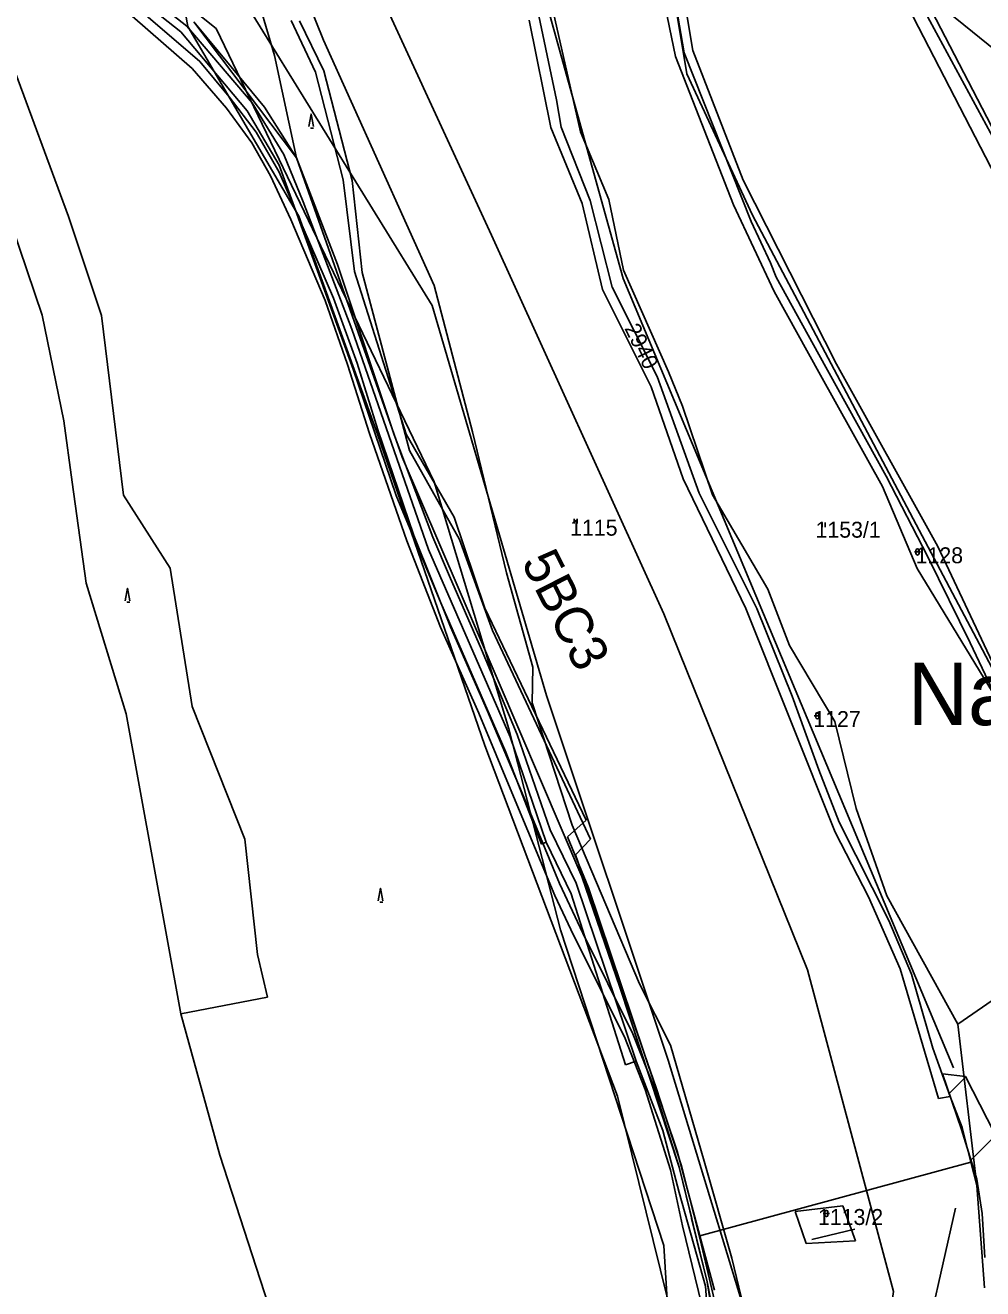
# Model space of a CAD drawing. Extents: x -564810 to -550519, y -1045831 to -1034011.
# Drawn here: x -554954.1 to -554647.7, y -1038611.7 to -1038207.3 of the extents above; entities that cross this region are included whole.
import ezdxf

# ---------------------------------------------------------------- set-up
doc = ezdxf.new("R2010")
doc.units = 0
for name, color, linetype in [('Biokoridory', 7, 'Continuous'), ('Interakční prvky', 7, 'Continuous'), ('KN stav', 7, 'Continuous'), ('Lesní porost', 7, 'Continuous'), ('Obvod KPU', 7, 'Continuous'), ('Parcelní čísla', 7, 'Continuous'), ('Polní cesty stavající', 7, 'Continuous'), ('STG', 7, 'Continuous'), ('Vrstva 4', 7, 'Continuous'), ('zamokř ploch', 7, 'Continuous')]:
    doc.layers.add(name, color=color, linetype=linetype)

msp = doc.modelspace()

# ---------------------------------------------------------------- linework, layer by layer
at = {"layer": 'Biokoridory'}
for points in [[(-554796.72, -1038757.4), (-554746.33, -1038713.88), (-554739.46, -1038652.04), (-554764.65, -1038550.12), (-554807.02, -1038437.89), (-554841.38, -1038338.25), (-554866.57, -1038268.39), (-554902.08, -1038207.7), (-554928.42, -1038061.11), (-554895.2, -1037891.62), (-554875.74, -1037819.47)], [(-554858.31, -1037832.03), (-554882.36, -1037939.68), (-554899.54, -1038039.32), (-554913.28, -1038102.3), (-554881.21, -1038204.23), (-554823.95, -1038296.99), (-554787.31, -1038421.82), (-554748.37, -1038538.63), (-554716.3, -1038643.99), (-554719.74, -1038719.58), (-554786.16, -1038781.42)]]:
    msp.add_lwpolyline(points, dxfattribs=at)
at = {"layer": 'Interakční prvky'}
for p, q in [((-554679.45, -1038687.64), (-554656.48, -1038585.91)), ((-554702.41, -1038595.97), (-554688.63, -1038592.69))]:
    msp.add_line(p, q, dxfattribs=at)
for points in [[(-554657.14, -1038541.03), (-554762.76, -1038288.34), (-554794.91, -1038172.98), (-554812.62, -1038100.79)], [(-554523.39, -1038670.84), (-554547.66, -1038611.11), (-554558.81, -1038577.64), (-554608.02, -1038482.47), (-554721.41, -1038268.15), (-554742.4, -1038222.87), (-554752.9, -1038159.86), (-554757.49, -1038101.44)], [(-554679.49, -1038104.09), (-554672.93, -1038185.48), (-554624.38, -1038279.33), (-554562.06, -1038368.6), (-554474.24, -1038597.89)]]:
    msp.add_lwpolyline(points, dxfattribs=at)
at = {"layer": 'KN stav'}
for p, q in [((-554749.46, -1038161.29), (-554740.49, -1038215.36)), ((-554743.3, -1038216.14), (-554752.17, -1038164.94)), ((-554687.04, -1038171.44), (-554629.46, -1038283.33)), ((-554752.33, -1038187.07), (-554746, -1038217.31)), ((-554672.97, -1038190.5), (-554641.09, -1038249.46)), ((-554792.02, -1038193.59), (-554784.16, -1038231.17)), ((-554786.46, -1038197.07), (-554776.49, -1038241.49)), ((-554861.26, -1038222.29), (-554869.04, -1038205.8)), ((-554792.88, -1038205.7), (-554785.93, -1038240.06)), ((-554721.87, -1038270.09), (-554743.3, -1038216.14)), ((-554740.49, -1038215.36), (-554724.44, -1038256.96)), ((-554746, -1038217.31), (-554727.49, -1038264.8)), ((-554852.38, -1038256.8), (-554861.26, -1038222.29)), ((-554784.16, -1038231.17), (-554782.68, -1038239.91)), ((-554785.93, -1038240.06), (-554775.86, -1038264.41)), ((-554782.68, -1038239.91), (-554773.34, -1038263.45)), ((-554776.49, -1038241.49), (-554767.39, -1038263.06)), ((-554848.79, -1038286.15), (-554852.38, -1038256.8)), ((-554724.44, -1038256.96), (-554694.5, -1038315.82)), ((-554775.86, -1038264.41), (-554769.43, -1038291.93)), ((-554773.34, -1038263.45), (-554766.27, -1038291.14)), ((-554767.39, -1038263.06), (-554762.68, -1038285.67)), ((-554727.49, -1038264.8), (-554714.48, -1038292.5)), ((-554715.61, -1038283.38), (-554721.87, -1038270.09)), ((-554713.82, -1038287.99), (-554715.61, -1038283.38)), ((-554832.24, -1038338.2), (-554848.79, -1038286.15)), ((-554762.68, -1038285.67), (-554748.32, -1038318.31)), ((-554700.23, -1038312.7), (-554713.82, -1038287.99)), ((-554769.43, -1038291.93), (-554753.88, -1038323.1)), ((-554766.27, -1038291.14), (-554751.91, -1038319.71)), ((-554714.48, -1038292.5), (-554699.67, -1038319.3)), ((-554678.68, -1038351.65), (-554700.23, -1038312.7)), ((-554694.5, -1038315.82), (-554662.07, -1038374.18)), ((-554751.91, -1038319.71), (-554738.49, -1038357.07)), ((-554748.32, -1038318.31), (-554743.85, -1038329.27)), ((-554699.67, -1038319.3), (-554679.82, -1038354.99)), ((-554753.88, -1038323.1), (-554743.61, -1038352.55)), ((-554743.85, -1038329.27), (-554734.19, -1038357.65)), ((-554816.91, -1038364.79), (-554832.24, -1038338.2)), ((-554743.61, -1038352.55), (-554723.52, -1038394.03)), ((-554665.34, -1038377.5), (-554678.68, -1038351.65)), ((-554738.49, -1038357.07), (-554720.05, -1038394.03)), ((-554734.19, -1038357.65), (-554716.53, -1038387.78)), ((-554679.82, -1038354.99), (-554668.71, -1038381.23)), ((-554807.1, -1038393.88), (-554816.91, -1038364.79)), ((-554662.07, -1038374.18), (-554633.79, -1038434.36)), ((-554651.76, -1038405.03), (-554665.34, -1038377.5)), ((-554668.71, -1038381.23), (-554643.09, -1038423.2)), ((-554716.53, -1038387.78), (-554709.55, -1038405.89)), ((-554774.64, -1038461.74), (-554807.1, -1038393.88)), ((-554723.52, -1038394.03), (-554694.99, -1038465.61)), ((-554720.05, -1038394.03), (-554708.75, -1038422.06)), ((-554709.55, -1038405.89), (-554695.02, -1038430.23)), ((-554643.09, -1038423.2), (-554651.76, -1038405.03)), ((-554708.75, -1038422.06), (-554700.19, -1038445.62)), ((-554695.02, -1038430.23), (-554688.2, -1038458)), ((-554700.19, -1038445.62), (-554693.68, -1038462.39)), ((-554688.2, -1038458), (-554678.47, -1038486.02)), ((-554780.6, -1038467.06), (-554774.64, -1038461.74)), ((-554693.68, -1038462.39), (-554677.75, -1038493.87)), ((-554773.88, -1038483.4), (-554780.6, -1038467.06)), ((-554694.99, -1038465.61), (-554684.28, -1038486.35)), ((-554745.5, -1038567.75), (-554773.88, -1038483.4)), ((-554684.28, -1038486.35), (-554674.13, -1038509.35)), ((-554678.47, -1038486.02), (-554655.73, -1038527.09)), ((-554677.75, -1038493.87), (-554670.53, -1038511.04)), ((-554674.13, -1038509.35), (-554661.89, -1038550.81)), ((-554670.53, -1038511.04), (-554663.69, -1038534.7)), ((-554637.03, -1038514.14), (-554655.73, -1038527.09)), ((-554655.73, -1038527.09), (-554637.03, -1038514.14)), ((-554655.73, -1038527.09), (-554649.66, -1038578.75)), ((-554649.66, -1038578.75), (-554655.73, -1038527.09)), ((-554663.69, -1038534.7), (-554658.2, -1038550.18)), ((-554661.89, -1038550.81), (-554658.2, -1038550.18)), ((-554658.2, -1038550.18), (-554654.35, -1038560.13)), ((-554654.35, -1038560.13), (-554651.55, -1038571.25)), ((-554738.22, -1038594.82), (-554745.5, -1038567.75)), ((-554651.55, -1038571.25), (-554738.22, -1038594.82)), ((-554738.22, -1038594.82), (-554651.55, -1038571.25)), ((-554649.66, -1038578.75), (-554651.55, -1038571.25)), ((-554651.55, -1038571.25), (-554649.66, -1038578.75)), ((-554649.66, -1038578.75), (-554647.18, -1038611.42)), ((-554647.18, -1038611.42), (-554649.66, -1038578.75)), ((-554692.46, -1038585.24), (-554707.79, -1038587.03)), ((-554707.79, -1038587.03), (-554692.46, -1038585.24)), ((-554707.79, -1038587.03), (-554704.24, -1038597.29)), ((-554704.24, -1038597.29), (-554707.79, -1038587.03)), ((-554688.42, -1038596.37), (-554692.46, -1038585.24)), ((-554692.46, -1038585.24), (-554688.42, -1038596.37)), ((-554733.56, -1038612.18), (-554738.22, -1038594.82)), ((-554738.22, -1038594.82), (-554733.56, -1038612.18)), ((-554704.24, -1038597.29), (-554688.42, -1038596.37)), ((-554688.42, -1038596.37), (-554704.24, -1038597.29))]:
    msp.add_line(p, q, dxfattribs=at)
at = {"layer": 'Lesní porost'}
for p, q in [((-554653.3, -1038543.81), (-554660.65, -1038542.94)), ((-554660.65, -1038542.94), (-554654.48, -1038560.79)), ((-554658.48, -1038549.23), (-554653.22, -1038543.97)), ((-554639.38, -1038570.95), (-554653.3, -1038543.81)), ((-554654.48, -1038560.79), (-554649.59, -1038576.66)), ((-554651.48, -1038570.52), (-554643.63, -1038562.66)), ((-554649.59, -1038576.66), (-554647.95, -1038587.62)), ((-554647.95, -1038587.62), (-554647.11, -1038601.77))]:
    msp.add_line(p, q, dxfattribs=at)
for points in [[(-554724.28, -1038617.45), (-554728.07, -1038601.95), (-554736.92, -1038570.86), (-554747.64, -1038533.78), (-554757.57, -1038514.17), (-554779.15, -1038463.34), (-554791.87, -1038424.2), (-554791.66, -1038412.81), (-554800.15, -1038382.55), (-554810.99, -1038337.45), (-554823.31, -1038290.63), (-554858.67, -1038212.11), (-554871.64, -1038179.96)], [(-554900.22, -1038206.27), (-554867.3, -1038249.76), (-554833.46, -1038345.53), (-554809.44, -1038401.71), (-554776.07, -1038479.76), (-554763.84, -1038515.26), (-554744.82, -1038572.79), (-554735.96, -1038609.49), (-554731.9, -1038634.72)]]:
    msp.add_lwpolyline(points, dxfattribs=at)
at = {"layer": 'Obvod KPU'}
for p, q in [((-554866.41, -1038205.96), (-554858.53, -1038221.89)), ((-554858.53, -1038221.89), (-554849.48, -1038257)), ((-554849.48, -1038257), (-554846.29, -1038286.5)), ((-554846.29, -1038286.5), (-554831.19, -1038343.44)), ((-554831.19, -1038343.44), (-554815.2, -1038371.92)), ((-554815.2, -1038371.92), (-554804.64, -1038401.1)), ((-554804.64, -1038401.1), (-554773.27, -1038467.87)), ((-554773.27, -1038467.87), (-554778.07, -1038472.84)), ((-554778.07, -1038472.84), (-554752.23, -1038547.43)), ((-554752.23, -1038547.43), (-554744.15, -1038572.36)), ((-554744.15, -1038572.36), (-554738.13, -1038595.93)), ((-554738.13, -1038595.93), (-554732.09, -1038621.71))]:
    msp.add_line(p, q, dxfattribs=at)
at = {"layer": 'Polní cesty stavající'}
for p, q in [((-554843.92, -1038338.03), (-554832, -1038372.4)), ((-554832, -1038372.4), (-554821.26, -1038399.98)), ((-554821.26, -1038399.98), (-554809.02, -1038427.54)), ((-554806.23, -1038426.85), (-554818.04, -1038399.88)), ((-554809.02, -1038427.54), (-554797.84, -1038454.17)), ((-554795.12, -1038453.07), (-554806.23, -1038426.85)), ((-554797.84, -1038454.17), (-554784.69, -1038485.91)), ((-554783.13, -1038482.03), (-554795.12, -1038453.07)), ((-554775.74, -1038497.91), (-554783.13, -1038482.03)), ((-554784.69, -1038485.91), (-554778.71, -1038498.56)), ((-554778.71, -1038498.56), (-554762.41, -1038531.11)), ((-554759.75, -1038530.19), (-554775.74, -1038497.91)), ((-554762.41, -1038531.11), (-554755.79, -1038548.01)), ((-554752.73, -1038547.67), (-554759.75, -1038530.19)), ((-554755.79, -1038548.01), (-554747.61, -1038573.67)), ((-554744.82, -1038572.79), (-554752.73, -1038547.67)), ((-554747.61, -1038573.67), (-554743.77, -1038591.56)), ((-554740.85, -1038589.24), (-554744.82, -1038572.79)), ((-554743.77, -1038591.56), (-554736.22, -1038622.89)), ((-554739.25, -1038596.2), (-554740.89, -1038589.22)), ((-554740.89, -1038589.22), (-554740.85, -1038589.24)), ((-554739.18, -1038596.17), (-554739.25, -1038596.2)), ((-554735.96, -1038609.49), (-554739.18, -1038596.17)), ((-554733.27, -1038623.03), (-554735.96, -1038609.49))]:
    msp.add_line(p, q, dxfattribs=at)
msp.add_lwpolyline([(-554818.04, -1038399.88), (-554829.76, -1038370.6), (-554841.25, -1038336.85), (-554847.94, -1038315.53), (-554855.52, -1038294.64), (-554872.82, -1038254.39), (-554880.18, -1038241.54), (-554888.88, -1038230.2), (-554898.29, -1038218.97), (-554917.75, -1038202.17), (-554931.19, -1038192.27), (-554941.76, -1038185.7), (-554943.04, -1038188.63), (-554933.83, -1038193.94), (-554919.91, -1038204.41), (-554900.74, -1038221.16), (-554889.72, -1038233.87), (-554881.59, -1038244.91), (-554875.61, -1038255.55), (-554869.1, -1038269.55), (-554858.16, -1038295.46), (-554850.98, -1038315.89), (-554843.92, -1038338.03)], dxfattribs=at)
at = {"layer": 'STG'}
for points in [[(-554916.94, -1038087.05), (-554847.13, -1038116.45), (-554801.21, -1038136.66), (-554736.91, -1038166.07), (-554672.61, -1038191.79), (-554613.82, -1038239.57), (-554562.38, -1038302.05), (-554505.43, -1038403.11), (-554487.06, -1038482.13), (-554488.9, -1038513.37), (-554521.97, -1038597.9), (-554562.38, -1038706.32), (-554606.47, -1038779.82), (-554654.24, -1038912.13)], [(-554700.17, -1038702.64), (-554685.47, -1038678.75), (-554676.28, -1038612.6), (-554703.84, -1038509.69), (-554749.77, -1038395.76), (-554804.88, -1038274.48), (-554848.97, -1038178.93), (-554907.76, -1038103.59)], [(-555080.45, -1038134.83), (-554999.61, -1038145.85), (-554938.99, -1038171.58), (-554893.06, -1038208.33), (-554823.25, -1038353.5), (-554799.37, -1038432.52), (-554782.84, -1038496.83), (-554749.77, -1038597.9), (-554747.93, -1038627.3), (-554740.58, -1038686.1), (-554781, -1038750.42), (-554830.6, -1038792.68), (-554823.25, -1038840.46), (-554922.46, -1038921.32)]]:
    msp.add_lwpolyline(points, dxfattribs=at)
at = {"layer": 'Vrstva 4'}
for p, q in [((-554884.42, -1038182.53), (-554874.38, -1038217.04)), ((-554904.34, -1038209.46), (-554922.25, -1038195.17)), ((-554902.44, -1038207.67), (-554921.27, -1038192.68)), ((-554881.5, -1038232.17), (-554902.44, -1038207.67)), ((-554888.26, -1038220.68), (-554900.22, -1038206.27)), ((-554883.06, -1038234.68), (-554904.34, -1038209.46)), ((-554958.94, -1038218.02), (-554940.25, -1038268.51)), ((-554874.38, -1038217.04), (-554867.3, -1038249.76)), ((-554877.6, -1038233.54), (-554888.26, -1038220.68)), ((-554871.33, -1038248.74), (-554881.5, -1038232.17)), ((-554872.83, -1038252.15), (-554883.06, -1038234.68)), ((-554867.3, -1038249.76), (-554877.6, -1038233.54)), ((-554948.7, -1038300.17), (-554967.81, -1038243.8)), ((-554865.23, -1038263.87), (-554871.33, -1038248.74)), ((-554849.23, -1038317.42), (-554872.83, -1038252.15)), ((-554867.3, -1038249.76), (-554854.22, -1038283.94)), ((-554849.59, -1038304.64), (-554865.23, -1038263.87)), ((-554940.25, -1038268.51), (-554929.73, -1038300.27)), ((-554854.22, -1038283.94), (-554836.07, -1038338.47)), ((-554941.79, -1038333.99), (-554948.7, -1038300.17)), ((-554929.73, -1038300.27), (-554922.71, -1038357.78)), ((-554825.1, -1038375.17), (-554849.59, -1038304.64)), ((-554835.39, -1038357.8), (-554849.23, -1038317.42)), ((-554939.08, -1038353.6), (-554941.79, -1038333.99)), ((-554836.07, -1038338.47), (-554823.74, -1038371.18)), ((-554934.67, -1038385.86), (-554939.08, -1038353.6)), ((-554922.71, -1038357.78), (-554907.74, -1038381.06)), ((-554821.16, -1038392.23), (-554835.39, -1038357.8)), ((-554823.74, -1038371.18), (-554818.4, -1038383.67)), ((-554798.93, -1038435.06), (-554825.1, -1038375.17)), ((-554907.74, -1038381.06), (-554900.73, -1038425.43)), ((-554921.81, -1038427.68), (-554934.67, -1038385.86)), ((-554818.4, -1038383.67), (-554808.08, -1038407.17)), ((-554800.32, -1038440), (-554821.16, -1038392.23)), ((-554808.08, -1038407.17), (-554796.71, -1038434.32)), ((-554900.73, -1038425.43), (-554883.9, -1038467.86)), ((-554904.28, -1038523.77), (-554921.81, -1038427.68)), ((-554796.71, -1038434.32), (-554786.2, -1038464.81)), ((-554787.42, -1038468.84), (-554798.93, -1038435.06)), ((-554788.93, -1038469.46), (-554800.32, -1038440)), ((-554786.2, -1038464.81), (-554777.81, -1038481.96)), ((-554883.9, -1038467.86), (-554879.76, -1038504.74)), ((-554787.42, -1038468.84), (-554788.93, -1038469.46)), ((-554779.43, -1038485.31), (-554787.42, -1038468.84)), ((-554777.81, -1038481.96), (-554758.6, -1038538.92)), ((-554762.04, -1038540.07), (-554779.43, -1038485.31)), ((-554879.76, -1038504.74), (-554876.56, -1038518.44)), ((-554876.56, -1038518.44), (-554904.28, -1038523.77)), ((-554891.84, -1038568.95), (-554904.28, -1038523.77)), ((-554758.6, -1038538.92), (-554762.04, -1038540.07)), ((-554758.6, -1038538.92), (-554750.1, -1038561.07)), ((-554750.1, -1038561.07), (-554744.84, -1038580.98)), ((-554874.91, -1038621.31), (-554891.84, -1038568.95)), ((-554744.84, -1038580.98), (-554736.43, -1038610.94)), ((-554736.43, -1038610.94), (-554733.63, -1038651.84))]:
    msp.add_line(p, q, dxfattribs=at)
at = {"layer": 'zamokř ploch'}
for p, q in [((-554778.51, -1038365.26), (-554778.51, -1038366.76)), ((-554777.51, -1038365.26), (-554777.51, -1038366.76)), ((-554699.15, -1038366.45), (-554699.15, -1038367.95)), ((-554698.15, -1038366.45), (-554698.15, -1038367.95)), ((-554669.6, -1038375.91), (-554667.6, -1038375.91)), ((-554669.1, -1038376.41), (-554669.1, -1038375.41)), ((-554668.1, -1038375.41), (-554668.1, -1038376.41)), ((-554701.63, -1038428.32), (-554699.63, -1038428.32)), ((-554701.13, -1038428.82), (-554701.13, -1038427.82)), ((-554700.13, -1038427.82), (-554700.13, -1038428.82)), ((-554698.75, -1038587.66), (-554696.75, -1038587.66)), ((-554698.25, -1038588.16), (-554698.25, -1038587.16)), ((-554697.25, -1038587.16), (-554697.25, -1038588.16))]:
    msp.add_line(p, q, dxfattribs=at)
for points in [[(-554863.38, -1038239.77), (-554862.68, -1038235.77), (-554861.88, -1038239.77)], [(-554862.68, -1038240.07), (-554862.68, -1038240.27), (-554861.88, -1038240.27)], [(-554922.13, -1038391.52), (-554921.43, -1038387.52), (-554920.63, -1038391.52)], [(-554921.43, -1038391.82), (-554921.43, -1038392.02), (-554920.63, -1038392.02)], [(-554841.19, -1038487.54), (-554840.49, -1038483.54), (-554839.69, -1038487.54)], [(-554840.49, -1038487.84), (-554840.49, -1038488.04), (-554839.69, -1038488.04)]]:
    msp.add_lwpolyline(points, dxfattribs=at)
for centre, start, end in [((-554668.6, -1038375.41), 0, 180), ((-554668.6, -1038376.41), 180, 0), ((-554700.63, -1038427.82), 0, 180), ((-554700.63, -1038428.82), 180, 0), ((-554697.75, -1038587.16), 0, 180), ((-554697.75, -1038588.16), 180, 0)]:
    msp.add_arc(centre, 0.5, start, end, dxfattribs=at)

# ---------------------------------------------------------------- texts
at = {"layer": 'Parcelní čísla'}
msp.add_text('2940', height=5.1, rotation=296.0056, dxfattribs=at).set_placement((-554762.49, -1038304.3))
for s, height, p in [('1115', 5.1, (-554779.76, -1038370.7)), ('1153/1', 5.1, (-554701.24, -1038371.34)), ('1128', 5.1, (-554669.2, -1038379.53)), ('Na levé straně', 20, (-554671.76, -1038431.35)), ('1127', 5.1, (-554701.94, -1038431.94)), ('1113/2', 5.1, (-554700.46, -1038591.33))]:
    msp.add_text(s, height=height, dxfattribs=at).set_placement(p)
at = {"layer": 'STG'}
msp.add_text('5BC3', height=12, rotation=297.0658, dxfattribs=at).set_placement((-554795.54, -1038379.16))

doc.saveas('drawing.dxf')
